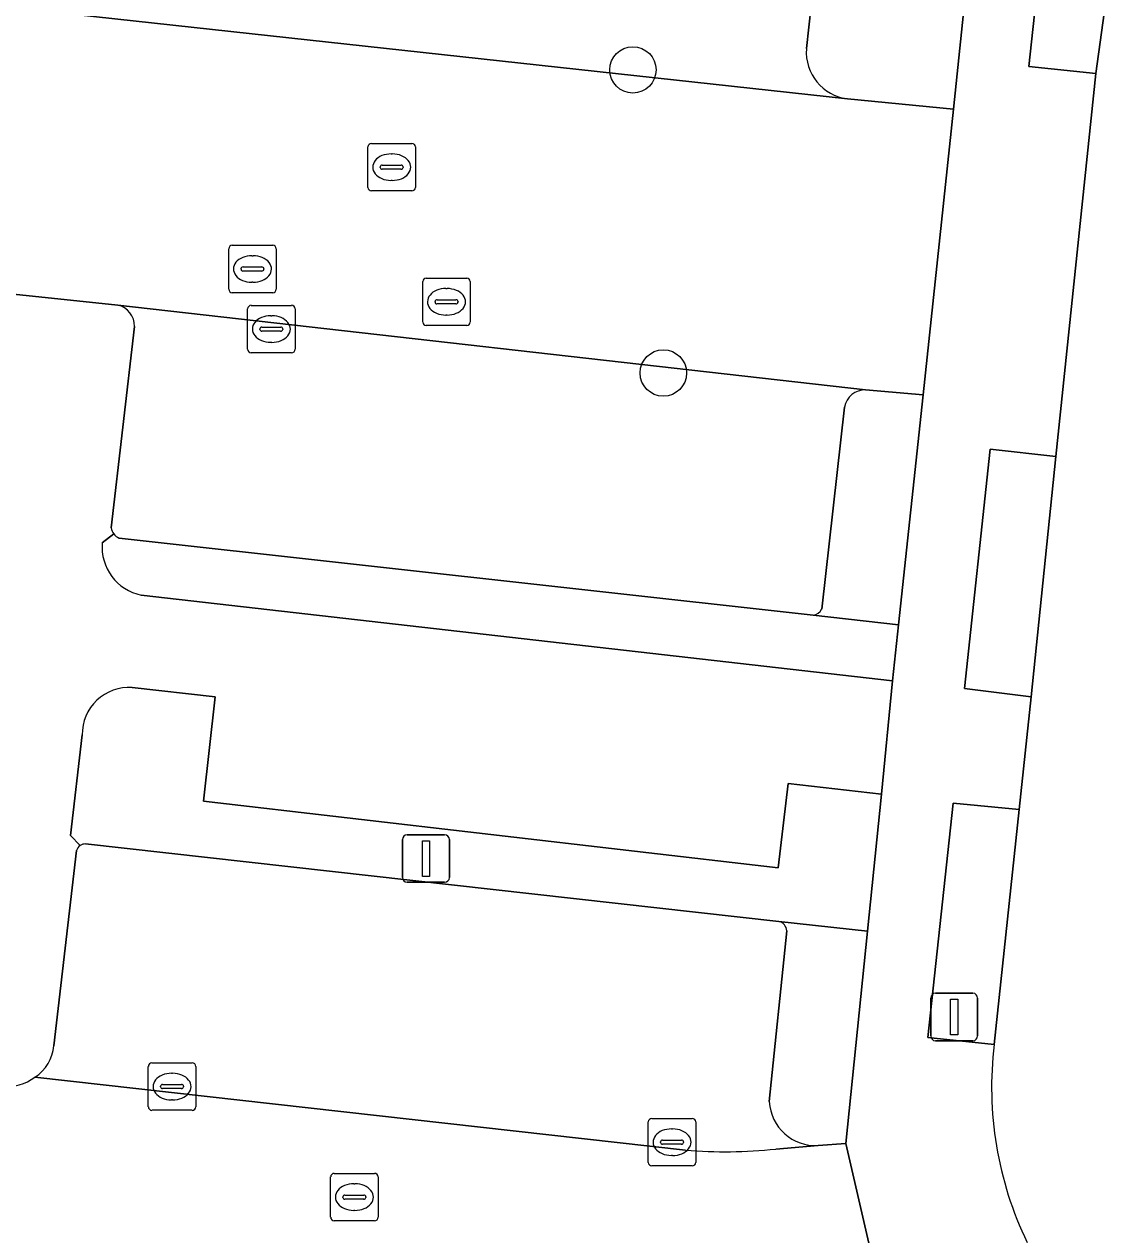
# Model space of a CAD drawing. Extents: x 162026 to 163502, y 387295 to 388169.
# Drawn here: x 162136.34 to 162159.45, y 387608.26 to 387633.78 of the extents above; entities that cross this region are included whole.
import ezdxf

# ---------------------------------------------------------------- set-up
doc = ezdxf.new("R2010")
doc.units = 0
for name, color, linetype in [('IMGEO_Boom', 7, 'Continuous'), ('IMGEO_Groenvoorziening', 7, 'Continuous'), ('IMGEO_Kolk', 7, 'Continuous'), ('IMGEO_Lichtmast', 7, 'Continuous'), ('IMGEO_Parkeervlak_open', 7, 'Continuous'), ('IMGEO_Rijbaan_lokaal_open', 7, 'Continuous'), ('IMGEO_Rioolput', 7, 'Continuous'), ('IMGEO_Voetpad_open', 7, 'Continuous')]:
    doc.layers.add(name, color=color, linetype=linetype)

msp = doc.modelspace()

# ---------------------------------------------------------------- linework, layer by layer
at = {"layer": 'IMGEO_Boom'}
for centre in [(162149.181, 387632.812), (162149.822, 387626.423)]:
    msp.add_circle(centre, 0.489, dxfattribs=at)
at = {"layer": 'IMGEO_Groenvoorziening'}
for points in [[(162158.34, 387638.537), (162158.057, 387637.248), (162157.852, 387635.878), (162157.532, 387632.884), (162158.944, 387632.737), (162159.45, 387636.407)], [(162156.451, 387636.858), (162156.469, 387636.953), (162155.986, 387637.005), (162153.283, 387637.316), (162152.839, 387633.26)], [(162153.706, 387632.2), (162155.942, 387631.988), (162156.451, 387636.858)], [(162152.981, 387621.319), (162154.78, 387621.112), (162155.3, 387625.965)], [(162155.3, 387625.965), (162154.088, 387626.067)], [(162153.644, 387625.703), (162153.162, 387621.445)], [(162138.233, 387623.029), (162137.988, 387622.845)], [(162138.81, 387621.742), (162154.653, 387619.932), (162154.78, 387621.112), (162152.981, 387621.319), (162138.341, 387622.942)], [(162154.422, 387617.545), (162152.453, 387617.771), (162152.247, 387615.992), (162140.124, 387617.394), (162140.366, 387619.595), (162138.618, 387619.792)], [(162137.566, 387618.793), (162137.318, 387616.675), (162137.519, 387616.46)], [(162137.637, 387616.496), (162152.259, 387614.861), (162154.127, 387614.657), (162154.422, 387617.545)], [(162152.426, 387614.666), (162152.055, 387611.063)], [(162154.127, 387614.657), (162152.259, 387614.861)], [(162153.091, 387610.137), (162153.67, 387610.183), (162154.127, 387614.657)]]:
    msp.add_lwpolyline(points, dxfattribs=at)
for points in [[(162158.101, 387624.664), (162156.717, 387624.819), (162156.177, 387619.769), (162157.579, 387619.597)], [(162157.328, 387617.224), (162155.937, 387617.356), (162155.403, 387612.414), (162156.8, 387612.27)]]:
    msp.add_lwpolyline(points, close=True, dxfattribs=at)
for centre, radius, start, end in [((162153.834, 387633.189), 0.997, 175.9305, 262.6306), ((162154.081, 387625.623), 0.444, 89.109, 169.5822), ((162139.016, 387622.753), 1.032, 174.885, 258.505), ((162138.468, 387623.211), 0.297, 217.6605, 244.6328), ((162152.964, 387621.536), 0.217, 274.3703, 335.3158), ((162138.551, 387618.809), 0.986, 86.1271, 180.9124), ((162137.635, 387616.291), 0.205, 89.4849, 124.4474), ((162152.215, 387614.655), 0.211, 3.0934, 78.0608), ((162153.039, 387611.122), 0.986, 183.4166, 273.0013)]:
    msp.add_arc(centre, radius, start, end, dxfattribs=at)
at = {"layer": 'IMGEO_Kolk'}
for p, q in [((162141.053, 387626.923), (162141.053, 387627.775)), ((162141.128, 387627.849), (162141.98, 387627.849)), ((162142.054, 387627.775), (162142.054, 387626.923)), ((162141.355, 387627.392), (162141.753, 387627.392)), ((162141.541, 387627.629), (162141.566, 387627.629)), ((162141.312, 387627.343), (162141.312, 387627.355)), ((162141.75, 387627.306), (162141.352, 387627.306)), ((162141.796, 387627.355), (162141.796, 387627.343)), ((162141.564, 387627.069), (162141.539, 387627.069)), ((162141.98, 387626.849), (162141.128, 387626.849)), ((162139.034, 387611.88), (162139.886, 387611.88)), ((162138.959, 387610.954), (162138.959, 387611.806)), ((162139.447, 387611.66), (162139.472, 387611.66)), ((162139.96, 387611.806), (162139.96, 387610.954)), ((162139.218, 387611.374), (162139.218, 387611.386)), ((162139.656, 387611.337), (162139.258, 387611.337)), ((162139.261, 387611.423), (162139.659, 387611.423)), ((162139.702, 387611.386), (162139.702, 387611.374)), ((162139.47, 387611.1), (162139.445, 387611.1)), ((162139.886, 387610.88), (162139.034, 387610.88)), ((162149.505, 387609.782), (162149.505, 387610.634)), ((162149.58, 387610.708), (162150.432, 387610.708)), ((162150.506, 387610.634), (162150.506, 387609.782)), ((162149.993, 387610.488), (162150.018, 387610.488)), ((162149.764, 387610.202), (162149.764, 387610.214)), ((162150.202, 387610.165), (162149.804, 387610.165)), ((162149.807, 387610.251), (162150.205, 387610.251)), ((162150.248, 387610.214), (162150.248, 387610.202)), ((162150.016, 387609.928), (162149.991, 387609.928)), ((162150.432, 387609.708), (162149.58, 387609.708))]:
    msp.add_line(p, q, dxfattribs=at)
for points in [[(162141.053, 387626.923), (162141.053, 387627.775)], [(162141.128, 387627.849), (162141.98, 387627.849)], [(162142.054, 387627.775), (162142.054, 387626.923)], [(162141.98, 387626.849), (162141.128, 387626.849)], [(162139.034, 387611.88), (162139.886, 387611.88)], [(162138.959, 387610.954), (162138.959, 387611.806)], [(162139.96, 387611.806), (162139.96, 387610.954)], [(162139.886, 387610.88), (162139.034, 387610.88)], [(162149.505, 387609.782), (162149.505, 387610.634)], [(162149.58, 387610.708), (162150.432, 387610.708)], [(162150.506, 387610.634), (162150.506, 387609.782)], [(162150.432, 387609.708), (162149.58, 387609.708)]]:
    msp.add_lwpolyline(points, dxfattribs=at)
for centre, radius, start, end in [((162141.13, 387627.773), 0.0765, 91.552, 178.448), ((162141.13, 387627.773), 0.0765, 91.552, 178.448), ((162141.978, 387627.773), 0.0765, 1.552, 88.448), ((162141.978, 387627.773), 0.0765, 1.552, 88.448), ((162141.352, 387627.352), 0.0403, 85.8775, 175.7526), ((162141.757, 387627.354), 0.0386, 1.7309, 96.639), ((162141.349, 387627.342), 0.0366, 178.938, 274.7102), ((162141.753, 387627.349), 0.043, 264.8664, 352.4533), ((162141.13, 387626.925), 0.0765, 181.552, 268.448), ((162141.13, 387626.925), 0.0765, 181.552, 268.448), ((162141.978, 387626.925), 0.0765, 271.552, 358.448), ((162141.978, 387626.925), 0.0765, 271.552, 358.448), ((162139.036, 387611.804), 0.0765, 91.552, 178.448), ((162139.036, 387611.804), 0.0765, 91.552, 178.448), ((162139.884, 387611.804), 0.0765, 1.552, 88.448), ((162139.884, 387611.804), 0.0765, 1.552, 88.448), ((162139.258, 387611.383), 0.0403, 85.8775, 175.7526), ((162139.255, 387611.373), 0.0366, 178.938, 274.7102), ((162139.659, 387611.38), 0.043, 264.8664, 352.4533), ((162139.663, 387611.385), 0.0386, 1.7309, 96.639), ((162139.036, 387610.956), 0.0765, 181.552, 268.448), ((162139.036, 387610.956), 0.0765, 181.552, 268.448), ((162139.884, 387610.956), 0.0765, 271.552, 358.448), ((162139.884, 387610.956), 0.0765, 271.552, 358.448), ((162149.582, 387610.632), 0.0765, 91.552, 178.448), ((162149.582, 387610.632), 0.0765, 91.552, 178.448), ((162150.43, 387610.632), 0.0765, 1.552, 88.448), ((162150.43, 387610.632), 0.0765, 1.552, 88.448), ((162149.804, 387610.211), 0.0403, 85.8775, 175.7526), ((162149.801, 387610.201), 0.0366, 178.938, 274.7102), ((162150.205, 387610.208), 0.043, 264.8664, 352.4533), ((162150.209, 387610.213), 0.0386, 1.7309, 96.639), ((162149.582, 387609.784), 0.0765, 181.552, 268.448), ((162149.582, 387609.784), 0.0765, 181.552, 268.448), ((162150.43, 387609.784), 0.0765, 271.552, 358.448), ((162150.43, 387609.784), 0.0765, 271.552, 358.448)]:
    msp.add_arc(centre, radius, start, end, dxfattribs=at)
for centre, major_axis, ratio, start_param, end_param in [((162141.54, 387627.349), (-0.387, 0.002), 0.722429, 4.712389, 7.853982), ((162141.565, 387627.349), (-0.39, 0.002), 0.717154, 1.570796, 4.712389), ((162139.446, 387611.38), (-0.387, 0.002), 0.722429, 4.712389, 7.853982), ((162139.471, 387611.38), (-0.39, 0.002), 0.717154, 1.570796, 4.712389), ((162149.992, 387610.208), (-0.387, 0.002), 0.722429, 4.712389, 7.853982), ((162150.017, 387610.208), (-0.39, 0.002), 0.717154, 1.570796, 4.712389)]:
    msp.add_ellipse(centre, major_axis=major_axis, ratio=ratio, start_param=start_param, end_param=end_param, dxfattribs=at)
at = {"layer": 'IMGEO_Lichtmast'}
for p, q in [((162144.419, 387616.686), (162145.209, 387616.686)), ((162145.209, 387616.686), (162144.419, 387616.686)), ((162144.319, 387615.786), (162144.319, 387616.586)), ((162144.319, 387616.586), (162144.319, 387615.786)), ((162145.309, 387616.586), (162145.309, 387615.786)), ((162145.309, 387615.786), (162145.309, 387616.586)), ((162145.209, 387615.686), (162144.419, 387615.686)), ((162144.419, 387615.686), (162145.209, 387615.686)), ((162155.461, 387612.447), (162155.461, 387613.247)), ((162155.461, 387613.247), (162155.461, 387612.447)), ((162155.561, 387613.347), (162156.351, 387613.347)), ((162156.351, 387613.347), (162155.561, 387613.347)), ((162156.451, 387613.247), (162156.451, 387612.447)), ((162156.451, 387612.447), (162156.451, 387613.247)), ((162156.351, 387612.347), (162155.561, 387612.347)), ((162155.561, 387612.347), (162156.351, 387612.347))]:
    msp.add_line(p, q, dxfattribs=at)
for points in [[(162144.739, 387616.561), (162144.889, 387616.561), (162144.889, 387615.811), (162144.739, 387615.811), (162144.739, 387616.561)], [(162155.881, 387613.222), (162156.031, 387613.222), (162156.031, 387612.472), (162155.881, 387612.472), (162155.881, 387613.222)]]:
    msp.add_lwpolyline(points, dxfattribs=at)
for centre, start, end in [((162144.419, 387616.586), 90, 180), ((162144.419, 387616.586), 90, 180), ((162145.209, 387616.586), 0, 90), ((162145.209, 387616.586), 360, 90), ((162144.419, 387615.786), 180, 270), ((162144.419, 387615.786), 180, 270), ((162145.209, 387615.786), 270, 0), ((162145.209, 387615.786), 270, 0), ((162155.561, 387613.247), 90, 180), ((162155.561, 387613.247), 90, 180), ((162156.351, 387613.247), 0, 90), ((162156.351, 387613.247), 360, 90), ((162155.561, 387612.447), 180, 270), ((162155.561, 387612.447), 180, 270), ((162156.351, 387612.447), 270, 0), ((162156.351, 387612.447), 270, 0)]:
    msp.add_arc(centre, 0.1, start, end, dxfattribs=at)
at = {"layer": 'IMGEO_Parkeervlak_open'}
for points in [[(162152.839, 387633.26), (162153.283, 387637.316)], [(162131.744, 387634.603), (162153.706, 387632.2)], [(162154.088, 387626.067), (162138.315, 387627.856)], [(162138.669, 387627.405), (162138.175, 387623.156)], [(162153.162, 387621.445), (162153.644, 387625.703)], [(162138.341, 387622.942), (162152.981, 387621.319)], [(162152.259, 387614.861), (162137.637, 387616.496)], [(162137.442, 387616.356), (162136.969, 387612.241)], [(162152.055, 387611.063), (162152.426, 387614.666)], [(162136.568, 387611.577), (162150.287, 387610.043)], [(162152.196, 387610.064), (162153.091, 387610.137)]]:
    msp.add_lwpolyline(points, dxfattribs=at)
for centre, radius, start, end in [((162153.834, 387633.189), 0.997, 175.9305, 262.6306), ((162138.216, 387627.414), 0.453, 358.8573, 77.401), ((162154.081, 387625.623), 0.444, 89.109, 169.5822), ((162138.484, 387623.22), 0.315, 191.7601, 217.3316), ((162138.468, 387623.211), 0.297, 217.6605, 244.6328), ((162152.964, 387621.536), 0.217, 274.3703, 335.3158), ((162137.638, 387616.291), 0.206, 125.2181, 161.7505), ((162137.635, 387616.291), 0.205, 89.4849, 124.4474), ((162152.215, 387614.655), 0.211, 3.0934, 78.0608), ((162136.066, 387612.333), 0.908, 303.5744, 354.1687), ((162153.039, 387611.122), 0.986, 183.4166, 273.0013), ((162151.135, 387619.739), 9.733, 265.002, 276.2585)]:
    msp.add_arc(centre, radius, start, end, dxfattribs=at)
at = {"layer": 'IMGEO_Rijbaan_lokaal_open'}
for points in [[(162122.792, 387664.051), (162122.236, 387659.482), (162118.931, 387629.977), (162124.501, 387629.397), (162136.114, 387628.087), (162138.315, 387627.856), (162154.088, 387626.067), (162155.3, 387625.965), (162155.942, 387631.988), (162153.706, 387632.2), (162131.744, 387634.603), (162126.965, 387635.126)], [(162159.45, 387636.407), (162158.944, 387632.737), (162158.101, 387624.664), (162157.579, 387619.597), (162157.328, 387617.224), (162156.8, 387612.27)], [(162150.287, 387610.043), (162136.568, 387611.577)], [(162154.721, 387605.644), (162153.67, 387610.183), (162153.091, 387610.137), (162152.196, 387610.064)]]:
    msp.add_lwpolyline(points, dxfattribs=at)
for centre, radius, start, end in [((162164.267, 387611.369), 7.521, 173.1214, 205.8076), ((162135.948, 387612.451), 1.072, 265.9001, 305.36), ((162151.135, 387619.739), 9.733, 265.002, 276.2585)]:
    msp.add_arc(centre, radius, start, end, dxfattribs=at)
at = {"layer": 'IMGEO_Rioolput'}
for p, q in [((162143.667, 387631.262), (162144.519, 387631.262)), ((162143.592, 387630.336), (162143.592, 387631.188)), ((162144.08, 387631.042), (162144.105, 387631.042)), ((162144.593, 387631.188), (162144.593, 387630.336)), ((162143.851, 387630.756), (162143.851, 387630.768)), ((162144.289, 387630.719), (162143.891, 387630.719)), ((162143.894, 387630.805), (162144.292, 387630.805)), ((162144.335, 387630.768), (162144.335, 387630.756)), ((162144.103, 387630.482), (162144.078, 387630.482)), ((162144.519, 387630.262), (162143.667, 387630.262)), ((162140.655, 387628.189), (162140.655, 387629.041)), ((162140.73, 387629.115), (162141.582, 387629.115)), ((162141.656, 387629.041), (162141.656, 387628.189)), ((162141.143, 387628.895), (162141.168, 387628.895)), ((162140.914, 387628.609), (162140.914, 387628.621)), ((162141.352, 387628.572), (162140.954, 387628.572)), ((162140.957, 387628.658), (162141.355, 387628.658)), ((162141.398, 387628.621), (162141.398, 387628.609)), ((162144.823, 387628.424), (162145.675, 387628.424)), ((162141.166, 387628.335), (162141.141, 387628.335)), ((162144.748, 387627.498), (162144.748, 387628.35)), ((162145.236, 387628.204), (162145.261, 387628.204)), ((162145.749, 387628.35), (162145.749, 387627.498)), ((162141.582, 387628.115), (162140.73, 387628.115)), ((162145.007, 387627.918), (162145.007, 387627.93)), ((162145.05, 387627.967), (162145.448, 387627.967)), ((162145.491, 387627.93), (162145.491, 387627.918)), ((162145.445, 387627.881), (162145.047, 387627.881)), ((162145.259, 387627.644), (162145.234, 387627.644)), ((162145.675, 387627.424), (162144.823, 387627.424)), ((162142.88, 387609.551), (162143.732, 387609.551)), ((162142.805, 387608.625), (162142.805, 387609.477)), ((162143.293, 387609.331), (162143.318, 387609.331)), ((162143.806, 387609.477), (162143.806, 387608.625)), ((162143.064, 387609.045), (162143.064, 387609.057)), ((162143.107, 387609.094), (162143.505, 387609.094)), ((162143.548, 387609.057), (162143.548, 387609.045)), ((162143.502, 387609.008), (162143.104, 387609.008)), ((162143.316, 387608.771), (162143.291, 387608.771)), ((162143.732, 387608.551), (162142.88, 387608.551))]:
    msp.add_line(p, q, dxfattribs=at)
for points in [[(162143.667, 387631.262), (162144.519, 387631.262)], [(162143.592, 387630.336), (162143.592, 387631.188)], [(162144.593, 387631.188), (162144.593, 387630.336)], [(162144.519, 387630.262), (162143.667, 387630.262)], [(162140.655, 387628.189), (162140.655, 387629.041)], [(162140.73, 387629.115), (162141.582, 387629.115)], [(162141.656, 387629.041), (162141.656, 387628.189)], [(162144.823, 387628.424), (162145.675, 387628.424)], [(162144.748, 387627.498), (162144.748, 387628.35)], [(162145.749, 387628.35), (162145.749, 387627.498)], [(162141.582, 387628.115), (162140.73, 387628.115)], [(162145.675, 387627.424), (162144.823, 387627.424)], [(162142.88, 387609.551), (162143.732, 387609.551)], [(162142.805, 387608.625), (162142.805, 387609.477)], [(162143.806, 387609.477), (162143.806, 387608.625)], [(162143.732, 387608.551), (162142.88, 387608.551)]]:
    msp.add_lwpolyline(points, dxfattribs=at)
for centre, radius, start, end in [((162143.669, 387631.186), 0.0765, 91.552, 178.448), ((162143.669, 387631.186), 0.0765, 91.552, 178.448), ((162144.517, 387631.186), 0.0765, 1.552, 88.448), ((162144.517, 387631.186), 0.0765, 1.552, 88.448), ((162143.891, 387630.765), 0.0403, 85.8775, 175.7526), ((162143.888, 387630.755), 0.0366, 178.938, 274.7102), ((162144.292, 387630.762), 0.043, 264.8664, 352.4533), ((162144.296, 387630.767), 0.0386, 1.7309, 96.639), ((162143.669, 387630.338), 0.0765, 181.552, 268.448), ((162143.669, 387630.338), 0.0765, 181.552, 268.448), ((162144.517, 387630.338), 0.0765, 271.552, 358.448), ((162144.517, 387630.338), 0.0765, 271.552, 358.448), ((162140.732, 387629.039), 0.0765, 91.552, 178.448), ((162140.732, 387629.039), 0.0765, 91.552, 178.448), ((162141.58, 387629.039), 0.0765, 1.552, 88.448), ((162141.58, 387629.039), 0.0765, 1.552, 88.448), ((162140.954, 387628.618), 0.0403, 85.8775, 175.7526), ((162140.951, 387628.608), 0.0366, 178.938, 274.7102), ((162141.355, 387628.615), 0.043, 264.8664, 352.4533), ((162141.359, 387628.62), 0.0386, 1.7309, 96.639), ((162144.825, 387628.348), 0.0765, 91.552, 178.448), ((162144.825, 387628.348), 0.0765, 91.552, 178.448), ((162145.673, 387628.348), 0.0765, 1.552, 88.448), ((162145.673, 387628.348), 0.0765, 1.552, 88.448), ((162140.732, 387628.191), 0.0765, 181.552, 268.448), ((162140.732, 387628.191), 0.0765, 181.552, 268.448), ((162141.58, 387628.191), 0.0765, 271.552, 358.448), ((162141.58, 387628.191), 0.0765, 271.552, 358.448), ((162145.047, 387627.927), 0.0403, 85.8775, 175.7526), ((162145.044, 387627.917), 0.0366, 178.938, 274.7102), ((162145.448, 387627.924), 0.043, 264.8664, 352.4533), ((162145.452, 387627.929), 0.0386, 1.7309, 96.639), ((162144.825, 387627.5), 0.0765, 181.552, 268.448), ((162144.825, 387627.5), 0.0765, 181.552, 268.448), ((162145.673, 387627.5), 0.0765, 271.552, 358.448), ((162145.673, 387627.5), 0.0765, 271.552, 358.448), ((162142.882, 387609.475), 0.0765, 91.552, 178.448), ((162142.882, 387609.475), 0.0765, 91.552, 178.448), ((162143.73, 387609.475), 0.0765, 1.552, 88.448), ((162143.73, 387609.475), 0.0765, 1.552, 88.448), ((162143.104, 387609.054), 0.0403, 85.8775, 175.7526), ((162143.101, 387609.044), 0.0366, 178.938, 274.7102), ((162143.505, 387609.051), 0.043, 264.8664, 352.4533), ((162143.509, 387609.056), 0.0386, 1.7309, 96.639), ((162142.882, 387608.627), 0.0765, 181.552, 268.448), ((162142.882, 387608.627), 0.0765, 181.552, 268.448), ((162143.73, 387608.627), 0.0765, 271.552, 358.448), ((162143.73, 387608.627), 0.0765, 271.552, 358.448)]:
    msp.add_arc(centre, radius, start, end, dxfattribs=at)
for centre, major_axis, ratio, start_param, end_param in [((162144.079, 387630.762), (-0.387, 0.002), 0.722429, 4.712389, 7.853982), ((162144.104, 387630.762), (-0.39, 0.002), 0.717154, 1.570796, 4.712389), ((162141.142, 387628.615), (-0.387, 0.002), 0.722429, 4.712389, 7.853982), ((162141.167, 387628.615), (-0.39, 0.002), 0.717154, 1.570796, 4.712389), ((162145.235, 387627.924), (-0.387, 0.002), 0.722429, 4.712389, 7.853982), ((162145.26, 387627.924), (-0.39, 0.002), 0.717154, 1.570796, 4.712389), ((162143.292, 387609.051), (-0.387, 0.002), 0.722429, 4.712389, 7.853982), ((162143.317, 387609.051), (-0.39, 0.002), 0.717154, 1.570796, 4.712389)]:
    msp.add_ellipse(centre, major_axis=major_axis, ratio=ratio, start_param=start_param, end_param=end_param, dxfattribs=at)
at = {"layer": 'IMGEO_Voetpad_open'}
for points in [[(162156.8, 387612.27), (162155.403, 387612.414), (162155.937, 387617.356), (162157.328, 387617.224), (162157.579, 387619.597), (162156.177, 387619.769), (162156.717, 387624.819), (162158.101, 387624.664), (162158.944, 387632.737), (162157.532, 387632.884), (162157.852, 387635.878), (162158.057, 387637.248), (162158.34, 387638.537)], [(162156.644, 387637.881), (162156.469, 387636.953), (162156.451, 387636.858), (162155.942, 387631.988), (162155.3, 387625.965), (162154.78, 387621.112), (162154.653, 387619.932), (162154.422, 387617.545), (162154.127, 387614.657), (162153.67, 387610.183), (162154.721, 387605.644)], [(162138.315, 387627.856), (162136.114, 387628.087)], [(162138.175, 387623.156), (162138.669, 387627.405)], [(162137.988, 387622.845), (162138.233, 387623.029)], [(162138.618, 387619.792), (162140.366, 387619.595), (162140.124, 387617.394), (162152.247, 387615.992), (162152.453, 387617.771), (162154.422, 387617.545), (162154.653, 387619.932), (162138.81, 387621.742)], [(162137.519, 387616.46), (162137.318, 387616.675), (162137.566, 387618.793)], [(162136.969, 387612.241), (162137.442, 387616.356)]]:
    msp.add_lwpolyline(points, dxfattribs=at)
for centre, radius, start, end in [((162138.216, 387627.414), 0.453, 358.8573, 77.401), ((162138.484, 387623.22), 0.315, 191.7601, 217.3316), ((162139.016, 387622.753), 1.032, 174.885, 258.505), ((162138.551, 387618.809), 0.986, 86.1271, 180.9124), ((162137.638, 387616.291), 0.206, 125.2181, 161.7505), ((162136.066, 387612.333), 0.908, 303.5744, 354.1687), ((162164.267, 387611.369), 7.521, 173.1214, 205.8076), ((162135.948, 387612.451), 1.072, 265.9001, 305.36)]:
    msp.add_arc(centre, radius, start, end, dxfattribs=at)

doc.saveas('drawing.dxf')
